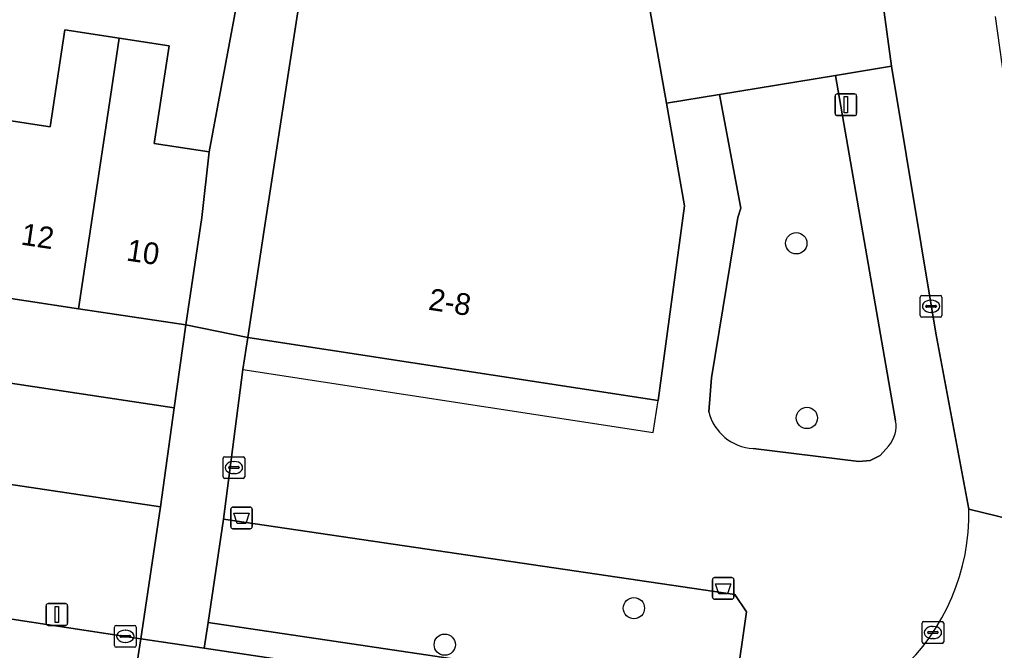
# Model space of a CAD drawing. Extents: x 163008 to 163854, y 382777 to 383982.
# Drawn here: x 163689.17 to 163734.02, y 383407.26 to 383436.29 of the extents above; entities that cross this region are included whole.
import ezdxf

# ---------------------------------------------------------------- set-up
doc = ezdxf.new("R2010")
doc.units = 0
for name, color, linetype in [('IMGEO_Afvalbak', 7, 'Continuous'), ('IMGEO_Boom', 7, 'Continuous'), ('IMGEO_Brandkraan', 7, 'Continuous'), ('IMGEO_Erf', 7, 'Continuous'), ('IMGEO_Groenvoorziening', 7, 'Continuous'), ('IMGEO_Kolk', 7, 'Continuous'), ('IMGEO_Lichtmast', 7, 'Continuous'), ('IMGEO_Pand', 7, 'Continuous'), ('IMGEO_Pand_nummerreeks', 7, 'Continuous'), ('IMGEO_Pand_overbouw', 7, 'Continuous'), ('IMGEO_Rijbaan_lokaal_gesloten', 7, 'Continuous'), ('IMGEO_Rijbaan_lokaal_open', 7, 'Continuous'), ('IMGEO_Voetpad_open', 7, 'Continuous')]:
    doc.layers.add(name, color=color, linetype=linetype)

msp = doc.modelspace()

# ---------------------------------------------------------------- linework, layer by layer
at = {"layer": 'IMGEO_Afvalbak'}
for p, q in [((163698.892, 383412.96), (163698.892, 383413.76)), ((163698.892, 383413.76), (163698.892, 383412.96)), ((163698.992, 383413.86), (163699.782, 383413.86)), ((163699.782, 383413.86), (163698.992, 383413.86)), ((163699.882, 383413.76), (163699.882, 383412.96)), ((163699.882, 383412.96), (163699.882, 383413.76)), ((163699.782, 383412.86), (163698.992, 383412.86)), ((163698.992, 383412.86), (163699.782, 383412.86)), ((163721.048, 383409.719), (163721.048, 383410.519)), ((163721.048, 383410.519), (163721.048, 383409.719)), ((163721.148, 383410.619), (163721.938, 383410.619)), ((163721.938, 383410.619), (163721.148, 383410.619)), ((163722.038, 383410.519), (163722.038, 383409.719)), ((163722.038, 383409.719), (163722.038, 383410.519)), ((163721.938, 383409.619), (163721.148, 383409.619)), ((163721.148, 383409.619), (163721.938, 383409.619))]:
    msp.add_line(p, q, dxfattribs=at)
for points in [[(163699.035, 383413.574), (163699.739, 383413.574), (163699.59, 383413.104), (163699.184, 383413.104), (163699.035, 383413.574)], [(163721.191, 383410.333), (163721.895, 383410.333), (163721.746, 383409.863), (163721.34, 383409.863), (163721.191, 383410.333)]]:
    msp.add_lwpolyline(points, dxfattribs=at)
for centre, start, end in [((163698.992, 383413.76), 90, 180), ((163698.992, 383413.76), 90, 180), ((163699.782, 383413.76), 0, 90), ((163699.782, 383413.76), 360, 90), ((163698.992, 383412.96), 180, 270), ((163698.992, 383412.96), 180, 270), ((163699.782, 383412.96), 270, 0), ((163699.782, 383412.96), 270, 0), ((163721.148, 383410.519), 90, 180), ((163721.148, 383410.519), 90, 180), ((163721.938, 383410.519), 0, 90), ((163721.938, 383410.519), 360, 90), ((163721.148, 383409.719), 180, 270), ((163721.148, 383409.719), 180, 270), ((163721.938, 383409.719), 270, 0), ((163721.938, 383409.719), 270, 0)]:
    msp.add_arc(centre, 0.1, start, end, dxfattribs=at)
at = {"layer": 'IMGEO_Boom'}
for centre in [(163724.904, 383425.998), (163725.392, 383417.962), (163717.436, 383409.209), (163708.736, 383407.528)]:
    msp.add_circle(centre, 0.489, dxfattribs=at)
at = {"layer": 'IMGEO_Brandkraan'}
for p, q in [((163698.612, 383416.178), (163699.464, 383416.178)), ((163698.537, 383415.252), (163698.537, 383416.104)), ((163698.839, 383415.721), (163699.237, 383415.721)), ((163699.025, 383415.958), (163699.05, 383415.958)), ((163699.538, 383416.104), (163699.538, 383415.252)), ((163698.796, 383415.672), (163698.796, 383415.684)), ((163699.234, 383415.635), (163698.836, 383415.635)), ((163699.048, 383415.398), (163699.023, 383415.398)), ((163699.28, 383415.684), (163699.28, 383415.672)), ((163699.464, 383415.178), (163698.612, 383415.178))]:
    msp.add_line(p, q, dxfattribs=at)
for points in [[(163698.612, 383416.178), (163699.464, 383416.178)], [(163698.537, 383415.252), (163698.537, 383416.104)], [(163699.538, 383416.104), (163699.538, 383415.252)], [(163699.464, 383415.178), (163698.612, 383415.178)]]:
    msp.add_lwpolyline(points, dxfattribs=at)
for centre, radius, start, end in [((163698.614, 383416.102), 0.0765, 91.552, 178.448), ((163698.614, 383416.102), 0.0765, 91.552, 178.448), ((163699.462, 383416.102), 0.0765, 1.552, 88.448), ((163699.462, 383416.102), 0.0765, 1.552, 88.448), ((163698.836, 383415.681), 0.0403, 85.8775, 175.7526), ((163699.241, 383415.683), 0.0386, 1.7309, 96.639), ((163698.614, 383415.254), 0.0765, 181.552, 268.448), ((163698.614, 383415.254), 0.0765, 181.552, 268.448), ((163698.833, 383415.671), 0.0366, 178.938, 274.7102), ((163699.237, 383415.678), 0.043, 264.8664, 352.4533), ((163699.462, 383415.254), 0.0765, 271.552, 358.448), ((163699.462, 383415.254), 0.0765, 271.552, 358.448)]:
    msp.add_arc(centre, radius, start, end, dxfattribs=at)
for centre, major_axis, ratio, start_param, end_param in [((163699.024, 383415.678), (-0.387, 0.002), 0.722429, 4.712389, 7.853982), ((163699.049, 383415.678), (-0.39, 0.002), 0.717154, 1.570796, 4.712389)]:
    msp.add_ellipse(centre, major_axis=major_axis, ratio=ratio, start_param=start_param, end_param=end_param, dxfattribs=at)
at = {"layer": 'IMGEO_Erf'}
msp.add_lwpolyline([(163688.267, 383431.703), (163690.586, 383431.353), (163691.259, 383435.812), (163693.758, 383435.435), (163696.054, 383435.089), (163695.374, 383430.586), (163697.902, 383430.205), (163699.225, 383437.289), (163699.338, 383437.896), (163699.338, 383438.632), (163699.205, 383439.641), (163698.861, 383440.394), (163688.961, 383441.723)], dxfattribs=at)
msp.add_lwpolyline([(163691.883, 383422.988), (163687.065, 383423.716), (163682.247, 383424.443), (163677.429, 383425.17), (163672.61, 383425.898), (163667.792, 383426.625), (163662.975, 383427.352), (163658.155, 383428.079), (163653.338, 383428.806), (163648.399, 383429.552), (163647.847, 383425.73), (163696.29, 383418.425), (163696.822, 383422.243)], close=True, dxfattribs=at)
at = {"layer": 'IMGEO_Groenvoorziening'}
for points in [[(163726.702, 383433.721), (163721.376, 383432.838), (163722.348, 383427.617), (163722.223, 383427.178), (163721.007, 383419.801), (163720.878, 383418.249)], [(163729.474, 383417.832), (163726.702, 383433.721)], [(163722.923, 383416.553), (163727.785, 383415.958), (163728.304, 383416), (163728.771, 383416.231), (163729.16, 383416.683)]]:
    msp.add_lwpolyline(points, dxfattribs=at)
for points in [[(163695.659, 383413.874), (163671.935, 383417.417), (163671.004, 383411.416), (163694.749, 383407.803)], [(163697.858, 383408.543), (163721.382, 383405.047), (163722.123, 383405.627), (163722.618, 383409.043), (163722.079, 383409.835), (163698.555, 383413.311)]]:
    msp.add_lwpolyline(points, close=True, dxfattribs=at)
for centre, radius, start, end in [((163723.051, 383418.788), 2.239, 193.9306, 266.7288), ((163728.113, 383417.587), 1.383, 319.2159, 10.2148)]:
    msp.add_arc(centre, radius, start, end, dxfattribs=at)
at = {"layer": 'IMGEO_Kolk'}
for p, q in [((163730.605, 383422.671), (163730.605, 383423.523)), ((163730.68, 383423.597), (163731.532, 383423.597)), ((163731.093, 383423.377), (163731.118, 383423.377)), ((163731.606, 383423.523), (163731.606, 383422.671)), ((163730.864, 383423.091), (163730.864, 383423.103)), ((163731.302, 383423.054), (163730.904, 383423.054)), ((163730.907, 383423.14), (163731.305, 383423.14)), ((163731.348, 383423.103), (163731.348, 383423.091)), ((163731.532, 383422.597), (163730.68, 383422.597)), ((163731.116, 383422.817), (163731.091, 383422.817)), ((163730.764, 383408.588), (163731.616, 383408.588)), ((163693.542, 383407.488), (163693.542, 383408.34)), ((163693.617, 383408.414), (163694.469, 383408.414)), ((163694.03, 383408.194), (163694.055, 383408.194)), ((163694.543, 383408.34), (163694.543, 383407.488)), ((163730.689, 383407.662), (163730.689, 383408.514)), ((163730.948, 383408.082), (163730.948, 383408.094)), ((163730.991, 383408.131), (163731.389, 383408.131)), ((163731.177, 383408.368), (163731.202, 383408.368)), ((163731.432, 383408.094), (163731.432, 383408.082)), ((163731.69, 383408.514), (163731.69, 383407.662)), ((163693.801, 383407.908), (163693.801, 383407.92)), ((163694.239, 383407.871), (163693.841, 383407.871)), ((163693.844, 383407.957), (163694.242, 383407.957)), ((163694.053, 383407.634), (163694.028, 383407.634)), ((163694.285, 383407.92), (163694.285, 383407.908)), ((163731.386, 383408.045), (163730.988, 383408.045)), ((163731.2, 383407.808), (163731.175, 383407.808)), ((163694.469, 383407.414), (163693.617, 383407.414)), ((163731.616, 383407.588), (163730.764, 383407.588))]:
    msp.add_line(p, q, dxfattribs=at)
for points in [[(163730.605, 383422.671), (163730.605, 383423.523)], [(163730.68, 383423.597), (163731.532, 383423.597)], [(163731.606, 383423.523), (163731.606, 383422.671)], [(163731.532, 383422.597), (163730.68, 383422.597)], [(163730.764, 383408.588), (163731.616, 383408.588)], [(163693.542, 383407.488), (163693.542, 383408.34)], [(163693.617, 383408.414), (163694.469, 383408.414)], [(163694.543, 383408.34), (163694.543, 383407.488)], [(163730.689, 383407.662), (163730.689, 383408.514)], [(163731.69, 383408.514), (163731.69, 383407.662)], [(163694.469, 383407.414), (163693.617, 383407.414)], [(163731.616, 383407.588), (163730.764, 383407.588)]]:
    msp.add_lwpolyline(points, dxfattribs=at)
for centre, radius, start, end in [((163730.682, 383423.521), 0.0765, 91.552, 178.448), ((163730.682, 383423.521), 0.0765, 91.552, 178.448), ((163731.53, 383423.521), 0.0765, 1.552, 88.448), ((163731.53, 383423.521), 0.0765, 1.552, 88.448), ((163730.904, 383423.1), 0.0403, 85.8775, 175.7526), ((163730.901, 383423.09), 0.0366, 178.938, 274.7102), ((163731.305, 383423.097), 0.043, 264.8664, 352.4533), ((163731.309, 383423.102), 0.0386, 1.7309, 96.639), ((163730.682, 383422.673), 0.0765, 181.552, 268.448), ((163730.682, 383422.673), 0.0765, 181.552, 268.448), ((163731.53, 383422.673), 0.0765, 271.552, 358.448), ((163731.53, 383422.673), 0.0765, 271.552, 358.448), ((163730.766, 383408.512), 0.0765, 91.552, 178.448), ((163730.766, 383408.512), 0.0765, 91.552, 178.448), ((163731.614, 383408.512), 0.0765, 1.552, 88.448), ((163731.614, 383408.512), 0.0765, 1.552, 88.448), ((163693.619, 383408.338), 0.0765, 91.552, 178.448), ((163693.619, 383408.338), 0.0765, 91.552, 178.448), ((163694.467, 383408.338), 0.0765, 1.552, 88.448), ((163694.467, 383408.338), 0.0765, 1.552, 88.448), ((163730.988, 383408.091), 0.0403, 85.8775, 175.7526), ((163730.985, 383408.081), 0.0366, 178.938, 274.7102), ((163731.389, 383408.088), 0.043, 264.8664, 352.4533), ((163731.393, 383408.093), 0.0386, 1.7309, 96.639), ((163693.841, 383407.917), 0.0403, 85.8775, 175.7526), ((163693.838, 383407.907), 0.0366, 178.938, 274.7102), ((163694.242, 383407.914), 0.043, 264.8664, 352.4533), ((163694.246, 383407.919), 0.0386, 1.7309, 96.639), ((163730.766, 383407.664), 0.0765, 181.552, 268.448), ((163730.766, 383407.664), 0.0765, 181.552, 268.448), ((163731.614, 383407.664), 0.0765, 271.552, 358.448), ((163731.614, 383407.664), 0.0765, 271.552, 358.448), ((163693.619, 383407.49), 0.0765, 181.552, 268.448), ((163693.619, 383407.49), 0.0765, 181.552, 268.448), ((163694.467, 383407.49), 0.0765, 271.552, 358.448), ((163694.467, 383407.49), 0.0765, 271.552, 358.448)]:
    msp.add_arc(centre, radius, start, end, dxfattribs=at)
for centre, major_axis, ratio, start_param, end_param in [((163731.092, 383423.097), (-0.387, 0.002), 0.722429, 4.712389, 7.853982), ((163731.117, 383423.097), (-0.39, 0.002), 0.717154, 1.570796, 4.712389), ((163694.029, 383407.914), (-0.387, 0.002), 0.722429, 4.712389, 7.853982), ((163694.054, 383407.914), (-0.39, 0.002), 0.717154, 1.570796, 4.712389), ((163731.176, 383408.088), (-0.387, 0.002), 0.722429, 4.712389, 7.853982), ((163731.201, 383408.088), (-0.39, 0.002), 0.717154, 1.570796, 4.712389)]:
    msp.add_ellipse(centre, major_axis=major_axis, ratio=ratio, start_param=start_param, end_param=end_param, dxfattribs=at)
at = {"layer": 'IMGEO_Lichtmast'}
for p, q in [((163726.692, 383431.97), (163726.692, 383432.77)), ((163726.692, 383432.77), (163726.692, 383431.97)), ((163726.792, 383432.87), (163727.582, 383432.87)), ((163727.582, 383432.87), (163726.792, 383432.87)), ((163727.682, 383432.77), (163727.682, 383431.97)), ((163727.682, 383431.97), (163727.682, 383432.77)), ((163727.582, 383431.87), (163726.792, 383431.87)), ((163726.792, 383431.87), (163727.582, 383431.87)), ((163690.498, 383409.418), (163691.288, 383409.418)), ((163691.288, 383409.418), (163690.498, 383409.418)), ((163690.398, 383408.518), (163690.398, 383409.318)), ((163690.398, 383409.318), (163690.398, 383408.518)), ((163691.388, 383409.318), (163691.388, 383408.518)), ((163691.388, 383408.518), (163691.388, 383409.318)), ((163691.288, 383408.418), (163690.498, 383408.418)), ((163690.498, 383408.418), (163691.288, 383408.418))]:
    msp.add_line(p, q, dxfattribs=at)
for points in [[(163727.112, 383432.745), (163727.262, 383432.745), (163727.262, 383431.995), (163727.112, 383431.995), (163727.112, 383432.745)], [(163690.818, 383409.293), (163690.968, 383409.293), (163690.968, 383408.543), (163690.818, 383408.543), (163690.818, 383409.293)]]:
    msp.add_lwpolyline(points, dxfattribs=at)
for centre, start, end in [((163726.792, 383432.77), 90, 180), ((163726.792, 383432.77), 90, 180), ((163727.582, 383432.77), 0, 90), ((163727.582, 383432.77), 360, 90), ((163726.792, 383431.97), 180, 270), ((163726.792, 383431.97), 180, 270), ((163727.582, 383431.97), 270, 0), ((163727.582, 383431.97), 270, 0), ((163690.498, 383409.318), 90, 180), ((163690.498, 383409.318), 90, 180), ((163691.288, 383409.318), 0, 90), ((163691.288, 383409.318), 360, 90), ((163690.498, 383408.518), 180, 270), ((163690.498, 383408.518), 180, 270), ((163691.288, 383408.518), 270, 0), ((163691.288, 383408.518), 270, 0)]:
    msp.add_arc(centre, 0.1, start, end, dxfattribs=at)
at = {"layer": 'IMGEO_Pand'}
for points in [[(163718.557, 383418.764), (163719.76, 383427.719), (163718.929, 383432.439), (163717.282, 383441.79), (163712.358, 383440.923), (163711.277, 383440.733), (163702.806, 383442.036), (163700.432, 383426.611), (163699.672, 383421.669)], [(163687.065, 383423.716), (163691.883, 383422.988), (163693.4, 383433.06), (163693.758, 383435.435), (163691.259, 383435.812), (163690.586, 383431.353), (163688.267, 383431.703), (163688.252, 383431.603)], [(163693.758, 383435.435), (163693.4, 383433.06), (163691.883, 383422.988), (163696.822, 383422.243), (163697.568, 383427.187), (163697.902, 383430.205), (163695.374, 383430.586), (163696.054, 383435.089)]]:
    msp.add_lwpolyline(points, close=True, dxfattribs=at)
at = {"layer": 'IMGEO_Pand_overbouw'}
msp.add_lwpolyline([(163699.672, 383421.669), (163699.44, 383420.191), (163718.328, 383417.29), (163718.557, 383418.764)], close=True, dxfattribs=at)
at = {"layer": 'IMGEO_Rijbaan_lokaal_gesloten'}
msp.add_lwpolyline([(163731.952, 383454.082), (163726.96, 383453.61), (163727.13, 383451.803), (163727.215, 383450.904), (163727.489, 383448.003), (163727.5, 383447.89), (163727.901, 383444.322), (163729.278, 383434.142), (163731.318, 383421.859), (163732.842, 383413.768), (163738.562, 383412.368), (163738.197, 383413.931), (163736.447, 383422.281), (163735.59, 383426.755), (163735.433, 383427.691), (163734.575, 383432.818), (163734.07, 383436.427)], dxfattribs=at)
msp.add_lwpolyline([(163645.136, 383405.621), (163693.27, 383398.339), (163694.749, 383407.803), (163671.004, 383411.416), (163669.541, 383411.657), (163657.224, 383413.486), (163647.073, 383414.976), (163646.605, 383415.05)], close=True, dxfattribs=at)
at = {"layer": 'IMGEO_Rijbaan_lokaal_open'}
for points in [[(163741.221, 383403.191), (163741.046, 383403.711), (163740.874, 383404.231), (163739.838, 383407.572), (163738.562, 383412.368), (163732.842, 383413.768)], [(163752.907, 383386.072), (163734.196, 383395.907), (163733.312, 383396.365), (163732.614, 383397.074), (163721.742, 383403.771), (163697.667, 383407.367), (163694.749, 383407.803), (163693.27, 383398.339)]]:
    msp.add_lwpolyline(points, dxfattribs=at)
msp.add_arc((163723.027, 383413.541), 9.818, 312.5184, 1.3237, dxfattribs=at)
at = {"layer": 'IMGEO_Voetpad_open'}
for points in [[(163688.961, 383441.723), (163698.861, 383440.394), (163699.205, 383439.641), (163699.338, 383438.632), (163699.338, 383437.896), (163699.225, 383437.289), (163697.902, 383430.205), (163697.568, 383427.187), (163696.822, 383422.243), (163699.672, 383421.669), (163700.432, 383426.611), (163702.806, 383442.036), (163677.061, 383445.872)], [(163731.318, 383421.859), (163729.278, 383434.142), (163726.702, 383433.721), (163729.474, 383417.832)], [(163720.878, 383418.249), (163721.007, 383419.801), (163722.223, 383427.178), (163722.348, 383427.617), (163721.376, 383432.838), (163718.929, 383432.439), (163719.76, 383427.719), (163718.557, 383418.764), (163699.672, 383421.669), (163699.44, 383420.191), (163698.555, 383413.311), (163722.079, 383409.835), (163722.618, 383409.043), (163722.123, 383405.627), (163721.382, 383405.047), (163697.858, 383408.543), (163697.667, 383407.367), (163721.742, 383403.771)], [(163671.935, 383417.417), (163695.659, 383413.874), (163696.29, 383418.425), (163647.847, 383425.73)], [(163732.842, 383413.768), (163731.318, 383421.859)], [(163729.16, 383416.683), (163728.771, 383416.231), (163728.304, 383416), (163727.785, 383415.958), (163722.923, 383416.553)]]:
    msp.add_lwpolyline(points, dxfattribs=at)
for points in [[(163727.901, 383444.322), (163726.785, 383444.159), (163726.736, 383444.072), (163726.683, 383443.987), (163726.625, 383443.905), (163726.372, 383443.504), (163725.896, 383443.063), (163725.592, 383442.87), (163725.237, 383442.757), (163724.61, 383442.685), (163724.359, 383442.685), (163724.129, 383442.745), (163721.459, 383442.472), (163717.282, 383441.79), (163718.929, 383432.439), (163721.376, 383432.838), (163726.702, 383433.721), (163729.278, 383434.142)], [(163699.44, 383420.191), (163699.672, 383421.669), (163696.822, 383422.243), (163696.29, 383418.425), (163695.659, 383413.874), (163694.749, 383407.803), (163697.667, 383407.367), (163697.858, 383408.543), (163698.555, 383413.311)]]:
    msp.add_lwpolyline(points, close=True, dxfattribs=at)
for centre, radius, start, end in [((163723.051, 383418.788), 2.239, 193.9306, 266.7288), ((163728.113, 383417.587), 1.383, 319.2159, 10.2148), ((163723.027, 383413.541), 9.818, 312.5184, 1.3237)]:
    msp.add_arc(centre, radius, start, end, dxfattribs=at)

# ---------------------------------------------------------------- texts
at = {"layer": 'IMGEO_Pand_nummerreeks'}
for s, rotation, p in [('12', 351.4165, (163689.204, 383425.942)), ('10', 351.4165, (163694.053, 383425.21)), ('2-8', 351.255, (163707.946, 383422.946))]:
    msp.add_text(s, height=1, rotation=rotation, dxfattribs=at).set_placement(p)

doc.saveas('drawing.dxf')
